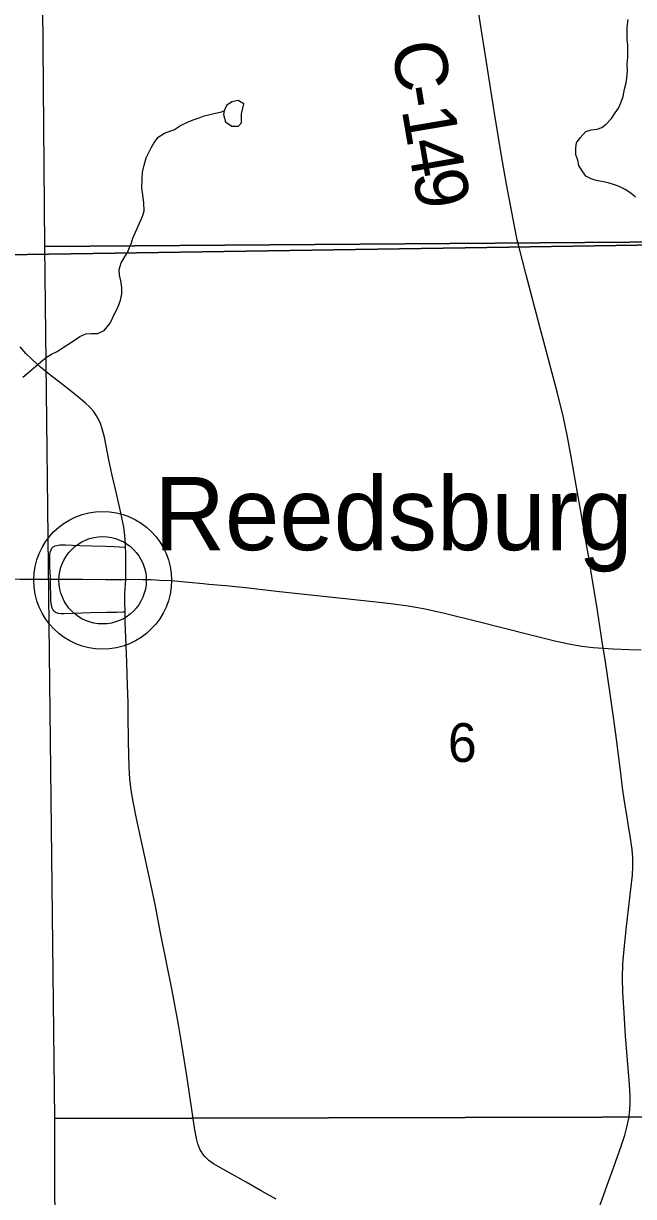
# Model space of a CAD drawing. Extents: x 1985906 to 2360102, y 891258 to 1222054.
# Drawn here: x 2076886 to 2080365, y 1019793 to 1026480 of the extents above; entities that cross this region are included whole.
import ezdxf

# ---------------------------------------------------------------- set-up
doc = ezdxf.new("R2010")
doc.units = 0
for name, color, linetype in [('GM_X_County_Road', 7, 'Continuous'), ('GM_X_County_Road_Text', 7, 'Continuous'), ('GM_X_Minor_Lake', 7, 'Continuous'), ('GM_X_Minor_River', 7, 'Continuous'), ('GM_X_Section', 7, 'Continuous'), ('GM_X_Section_Text', 7, 'Continuous'), ('GM_X_Township', 7, 'Continuous'), ('GM_X_Township_Road', 7, 'Continuous'), ('GM_X_Township_Subdivision', 7, 'Continuous'), ('GM_X_Unincorporated', 7, 'Continuous'), ('GM_X_Unincorporated_Location', 7, 'Continuous'), ('GM_X_Unincorporated_Text', 7, 'Continuous')]:
    doc.layers.add(name, color=color, linetype=linetype)

msp = doc.modelspace()

# ---------------------------------------------------------------- linework, layer by layer
at = {"layer": 'GM_X_County_Road'}
for points in [[(2079702.2, 1025247.1), (2079685.3, 1025325.4), (2079639.9, 1025563.8), (2079611.6, 1025725.4), (2079572.1, 1025968.3), (2079525.7, 1026260), (2079489.8, 1026486.9), (2079472.7, 1026600.4), (2079434.6, 1026845.3), (2079398.7, 1027072.4), (2079369.3, 1027248.7), (2079346.8, 1027394.7), (2079318.8, 1027572.6), (2079291.9, 1027735.1), (2079274.3, 1027831.9), (2079264.9, 1027887.8)], [(2080192, 1022918.6), (2080184.7, 1022969), (2080156.1, 1023158.7), (2080131.8, 1023304.4), (2080109.8, 1023435.9), (2080092.7, 1023530.9), (2080061.6, 1023708.6), (2080045.5, 1023804.6), (2080011.5, 1023999.6), (2079988.6, 1024122.8), (2079964.7, 1024233.1), (2079930.6, 1024371.9), (2079831.2, 1024749.8), (2079752.4, 1025046.8), (2079710.3, 1025210), (2079702.2, 1025247.1)], [(2074363.8, 1023217), (2074450, 1023264.6), (2074494.1, 1023285.7), (2074539.6, 1023303.3), (2074586.4, 1023317.6), (2074614.9, 1023323.7), (2074650.1, 1023330), (2074698.9, 1023334.4), (2074764.3, 1023336.9), (2074879.1, 1023336.2), (2075003.2, 1023334.4), (2075161.3, 1023332.9), (2075590.2, 1023327.4), (2075850.3, 1023322.8), (2076356.6, 1023318.9), (2076586.2, 1023315.8), (2076867.7, 1023312.7), (2076963, 1023312.3), (2077040.4, 1023312.3)], [(2077040.4, 1023312.3), (2077044.7, 1023312.3), (2077122.7, 1023312.3), (2077222.9, 1023311.8), (2077353.4, 1023310.8), (2077416.4, 1023311.1), (2077470, 1023311.2)], [(2077470, 1023311.2), (2077524.8, 1023311.6), (2077567.3, 1023310.7), (2077613.4, 1023309.9), (2077661.1, 1023307.3), (2077726.3, 1023303.8), (2077828.7, 1023296), (2077910.7, 1023287.9), (2077942.7, 1023284.5), (2078039.5, 1023275.6), (2078168.6, 1023262.7), (2078217, 1023257), (2078281.4, 1023249.9), (2078329.5, 1023244.1), (2078737.1, 1023200.3), (2078897.8, 1023182.6)], [(2078897.8, 1023182.6), (2078981.7, 1023173.4), (2079022.5, 1023167.8)], [(2079022.5, 1023167.8), (2079079.1, 1023160.1), (2079166.4, 1023145.1)], [(2079166.4, 1023145.1), (2079175.8, 1023143.4), (2079287.6, 1023117.8), (2079478.5, 1023070), (2079764.9, 1022998), (2079924.3, 1022958.8), (2080004.6, 1022941.7), (2080069.5, 1022930.7), (2080134.7, 1022922.6), (2080192, 1022918.6)], [(2080167.3, 1019724), (2080222.6, 1019878.6), (2080249.8, 1019956), (2080293.6, 1020079), (2080314.5, 1020141.5), (2080327.3, 1020188.8), (2080337.2, 1020236.6), (2080341.7, 1020268.8), (2080345.3, 1020317.4), (2080345.6, 1020366.3), (2080342.4, 1020431.6), (2080319.7, 1020709.4), (2080310.6, 1020840.5), (2080304.3, 1020955.4), (2080301.5, 1021037.6), (2080304.7, 1021119.9), (2080310.8, 1021201.9), (2080324.2, 1021332.6), (2080335.7, 1021430.4), (2080350.1, 1021544.2), (2080359.1, 1021625.4), (2080361.8, 1021674.1), (2080360.8, 1021722.8), (2080356.6, 1021771.5), (2080347.6, 1021836.4), (2080333.9, 1021916.7), (2080324.6, 1021977.5), (2080319.4, 1022009.8), (2080312.1, 1022057.7), (2080302.6, 1022123.3), (2080292.3, 1022206.2), (2080267, 1022399.8), (2080251.7, 1022513), (2080230.9, 1022659.4), (2080202.3, 1022854.3), (2080193.5, 1022909.5), (2080192, 1022918.6)], [(2080192, 1022918.6), (2080249.3, 1022914.6), (2080338.1, 1022911.8), (2080407.5, 1022910)]]:
    msp.add_lwpolyline(points, dxfattribs=at)
at = {"layer": 'GM_X_Minor_Lake'}
for points in [[(2078027.2, 1025960.8), (2078038.6, 1025919.9), (2078074.7, 1025894), (2078112.7, 1025894.3), (2078128.6, 1025914.4), (2078128.4, 1025964.4), (2078136.2, 1025996.5), (2078142, 1026022.6), (2078109.9, 1026040.4), (2078074, 1026034.2), (2078044.1, 1026012), (2078030.3, 1025981.9)], [(2078030.3, 1025981.9), (2078027.2, 1025960.8)]]:
    msp.add_lwpolyline(points, dxfattribs=at)
at = {"layer": 'GM_X_Minor_River'}
for points in [[(2080330.4, 1026210.5), (2080328.2, 1026250.7), (2080332, 1026286.8), (2080331.6, 1026357.1), (2080329.5, 1026389.2), (2080329.1, 1026459.4), (2080334.9, 1026503.6)], [(2080376.2, 1025490.1), (2080350.1, 1025512.1), (2080317.9, 1025534), (2080283.8, 1025549.9), (2080255.6, 1025559.8), (2080219.5, 1025571.7), (2080181.4, 1025579.6), (2080151.3, 1025585.4), (2080123.2, 1025595.3), (2080093.1, 1025609.3), (2080068.8, 1025645.3), (2080052.7, 1025671.3), (2080046.5, 1025701.4), (2080036.3, 1025731.4), (2080036.1, 1025771.6), (2080040, 1025799.7), (2080059.9, 1025827.9), (2080093.7, 1025864.2), (2080123.8, 1025874.4), (2080157.8, 1025878.5), (2080183.8, 1025886.7), (2080209.7, 1025906.9), (2080239.6, 1025939.1), (2080259.5, 1025971.3), (2080279.4, 1025997.5), (2080293.3, 1026027.7), (2080305.1, 1026063.9), (2080312.9, 1026106.1), (2080322.7, 1026142.2), (2080326.6, 1026168.4), (2080330.4, 1026210.5)], [(2076882.8, 1024464.4), (2076916.8, 1024492.7), (2076956.7, 1024527), (2076984.6, 1024551.2), (2077016.5, 1024577.4), (2077046.5, 1024595.6), (2077078.5, 1024609.8), (2077112.4, 1024632.1), (2077160.3, 1024662.4), (2077206.3, 1024694.7), (2077242.2, 1024710.9), (2077272.3, 1024713.1), (2077310.4, 1024713.3), (2077346.3, 1024729.5), (2077380.2, 1024771.8), (2077404, 1024824.1), (2077417.9, 1024850.3), (2077429.7, 1024876.4), (2077439.6, 1024902.5), (2077447.5, 1024938.7), (2077447.3, 1024974.8), (2077441.1, 1025012.9), (2077432.9, 1025045), (2077430.7, 1025077.1), (2077442.5, 1025115.3), (2077460.4, 1025143.5), (2077478.3, 1025173.7), (2077490.2, 1025203.9), (2077502, 1025230), (2077509.9, 1025256.2), (2077523.8, 1025290.3), (2077555.5, 1025358.7), (2077567.4, 1025384.9), (2077573.2, 1025413), (2077573, 1025455.2), (2077566.8, 1025503.3), (2077560.5, 1025541.4), (2077562.3, 1025593.6), (2077564.1, 1025631.7), (2077573.9, 1025671.9), (2077585.7, 1025714.1), (2077613.5, 1025770.5), (2077629.3, 1025798.7), (2077653.2, 1025832.9), (2077689.2, 1025855.1), (2077747.2, 1025875.5), (2077781.1, 1025897.7), (2077821.1, 1025918), (2077853.1, 1025930.2), (2077887.1, 1025942.3), (2077917.1, 1025954.5), (2077973.1, 1025966.8), (2078015.2, 1025977.1), (2078030.3, 1025981.9)]]:
    msp.add_lwpolyline(points, dxfattribs=at)
at = {"layer": 'GM_X_Section'}
for points in [[(2080995.7, 1030588.7), (2081113.9, 1025238.2), (2077007.6, 1025208.2), (2076964, 1030463), (2076961.6, 1030541)], [(2081113.9, 1025238.2), (2081734.2, 1025247.3), (2081744.5, 1020248.5), (2077063.9, 1020237.7), (2077007.6, 1025208.2)], [(2081744.5, 1020248.5), (2081724.6, 1014883.5), (2077100, 1014883), (2077065.6, 1019893.6), (2077063.9, 1020237.7)]]:
    msp.add_lwpolyline(points, close=True, dxfattribs=at)
at = {"layer": 'GM_X_Township'}
for points in [[(2095094.6, 1025388.3), (2092097.4, 1025367.8), (2089225.7, 1025330.9), (2087095.5, 1025303.4), (2086577.8, 1025306.1), (2081728.4, 1025236.6), (2079654.5, 1025204.9), (2076405.9, 1025155.2), (2074264, 1025122.4), (2071602.1, 1025081.7), (2071939.9, 1030867.8), (2072018.3, 1033424.1), (2072055.1, 1036106.6), (2072120.2, 1038512.6), (2072112.2, 1041354.4), (2072178.7, 1046252), (2072142.8, 1047459), (2072218.3, 1051577.8), (2072166.7, 1051922.6), (2071926.7, 1054555.3)], [(2071887.5, 1008769), (2071861.2, 1011952), (2071852.3, 1012905.1), (2071829.8, 1014456.9), (2071696.9, 1021700.4), (2071562, 1025081.6), (2071602.1, 1025081.7), (2074264, 1025122.4), (2076405.9, 1025155.2), (2079654.5, 1025204.9), (2081728.4, 1025236.6), (2086577.8, 1025306.1), (2087095.5, 1025303.4), (2089225.7, 1025330.9), (2092097.4, 1025367.8), (2095094.6, 1025388.3)]]:
    msp.add_lwpolyline(points, dxfattribs=at)
at = {"layer": 'GM_X_Township_Road'}
for points in [[(2077468.4, 1023495.2), (2077468.1, 1023512.5), (2077464.5, 1023561.1), (2077457.3, 1023609.4), (2077444.9, 1023673.7), (2077416.4, 1023801.4), (2077389.3, 1023912.8), (2077372.1, 1023993.1), (2077347.3, 1024121.8), (2077335.3, 1024169.1), (2077324.7, 1024199.7), (2077311.1, 1024229), (2077303.2, 1024243), (2077284.8, 1024269.4), (2077263.6, 1024293.7), (2077240.2, 1024316.2), (2077190.5, 1024358.3), (2077125.8, 1024408.4), (2077034.6, 1024478.4), (2076983.8, 1024520.3), (2076935, 1024564.5), (2076900.1, 1024599.4), (2076866.7, 1024635.9)], [(2077470, 1023311.2), (2077468.8, 1023398.3), (2077468.9, 1023463.6), (2077468.4, 1023495.2)], [(2077464.9, 1023126.1), (2077463.3, 1023181), (2077463.7, 1023230.2), (2077470, 1023311.2)], [(2077637.9, 1021447.6), (2077618.5, 1021546.4), (2077576.5, 1021739), (2077529.5, 1021947.3), (2077510.7, 1022044), (2077500.3, 1022108.8), (2077493.2, 1022174.1), (2077489.4, 1022239.6), (2077485.3, 1022387.7), (2077482.9, 1022534.5), (2077482.2, 1022609.6), (2077479.9, 1022705.5), (2077474.6, 1022836.6), (2077471.1, 1022935), (2077466.6, 1023066.1), (2077464.9, 1023126.1)], [(2078326.7, 1019776.9), (2078241, 1019825.5), (2078155.2, 1019873.7), (2078026.4, 1019945.8), (2077970.3, 1019979.9), (2077943.4, 1019998.6), (2077931, 1020009.4), (2077919.7, 1020021.3), (2077909.4, 1020034), (2077900.3, 1020047.7), (2077892.5, 1020062.1), (2077885.8, 1020077.1), (2077880.3, 1020092.5), (2077871.7, 1020124.2), (2077862.5, 1020172.7), (2077843.2, 1020302.7), (2077816.5, 1020481.4), (2077788.7, 1020659.8), (2077770.2, 1020773.1), (2077733.2, 1020966.5), (2077701.4, 1021127.5), (2077666.1, 1021304.7), (2077637.9, 1021447.6)]]:
    msp.add_lwpolyline(points, dxfattribs=at)
at = {"layer": 'GM_X_Township_Subdivision'}
for points in [[(2077040.4, 1023312.3), (2077039.9, 1023330), (2077038.9, 1023343.5), (2077036, 1023388.5), (2077035.2, 1023410.2), (2077035.2, 1023437.5), (2077036.4, 1023453.9), (2077039, 1023469.6), (2077043, 1023480.2), (2077047.7, 1023489)], [(2077047.7, 1023489), (2077051.5, 1023493.4), (2077057.2, 1023497.8), (2077065.8, 1023501.4), (2077077.4, 1023504.6), (2077093.4, 1023507.2), (2077125.7, 1023508.6), (2077206.6, 1023504.5), (2077275, 1023501.3), (2077352.7, 1023499.6), (2077401.5, 1023498.5), (2077433.9, 1023496.2), (2077460.6, 1023495.4), (2077468.4, 1023495.2)], [(2077067.4, 1023125.4), (2077063.1, 1023128.6), (2077059.3, 1023132.3), (2077054, 1023138.9), (2077050.2, 1023146.8), (2077046.6, 1023156.8), (2077043.5, 1023173.2), (2077041.7, 1023190.8), (2077041.4, 1023206.2), (2077040.8, 1023288.8), (2077040.4, 1023312.3)], [(2077067.4, 1023125.4), (2077072.5, 1023122.9), (2077077.2, 1023120.7), (2077084.5, 1023118.5), (2077100.2, 1023116.9), (2077117.1, 1023117.2), (2077217.1, 1023120.7), (2077268.3, 1023122.6), (2077360.4, 1023123.5), (2077416.6, 1023124.4), (2077453.4, 1023125.7), (2077464.9, 1023126.1)]]:
    msp.add_lwpolyline(points, dxfattribs=at)
at = {"layer": 'GM_X_Unincorporated'}
for radius in [392.8, 249]:
    msp.add_circle((2077337, 1023305.9), radius, dxfattribs=at)
at = {"layer": 'GM_X_Unincorporated_Location'}
msp.add_line((2077337, 1023305.9), (2077337, 1023305.9), dxfattribs=at)

# ---------------------------------------------------------------- texts
at = {"layer": 'GM_X_County_Road_Text'}
for s, rotation, p in [('C', 278.33489, (2078985.4, 1026362.4)), ('-', 279.3772, (2079022, 1026112.7)), ('1', 279.63989, (2079042.4, 1025989.7)), ('4', 279.76513, (2079073.4, 1025806.8)), ('9', 279.78822, (2079104.8, 1025624.5))]:
    msp.add_text(s, height=300, rotation=rotation, dxfattribs=at).set_placement(p)
at = {"layer": 'GM_X_Section_Text'}
msp.add_text('6', height=221, rotation=0.00001, dxfattribs=at).set_placement((2079306.4, 1022270.2))
at = {"layer": 'GM_X_Unincorporated_Text'}
msp.add_text('Reedsburg', height=417, rotation=0.00001, dxfattribs=at).set_placement((2077632.2, 1023477.5))

doc.saveas('drawing.dxf')
